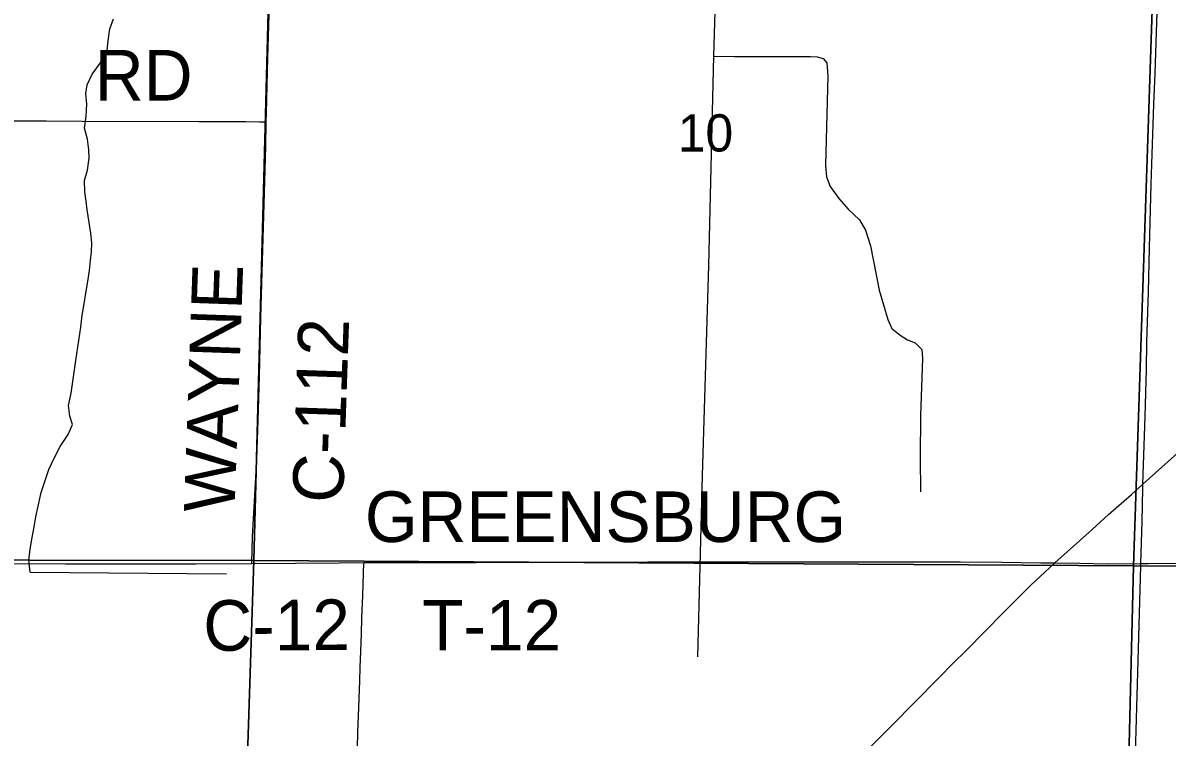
# Model space of a CAD drawing. Extents: x 1443599 to 1910620, y 1028088 to 1361369.
# Drawn here: x 1698953 to 1705737, y 1206877 to 1211112 of the extents above; entities that cross this region are included whole.
import ezdxf

# ---------------------------------------------------------------- set-up
doc = ezdxf.new("R2010")
doc.units = 0
for name, color, linetype in [('GM_X_County_Road', 7, 'Continuous'), ('GM_X_County_Road_Text', 7, 'Continuous'), ('GM_X_Minor_River', 7, 'Continuous'), ('GM_X_Section', 7, 'Continuous'), ('GM_X_Section_Text', 7, 'Continuous'), ('GM_X_State_Route', 7, 'Continuous'), ('GM_X_Township_Road', 7, 'Continuous'), ('GM_X_Township_Road_Text', 7, 'Continuous')]:
    doc.layers.add(name, color=color, linetype=linetype)

msp = doc.modelspace()

# ---------------------------------------------------------------- linework, layer by layer
at = {"layer": 'GM_X_County_Road'}
for points in [[(1700395.8, 1210524.2), (1700397, 1210575.8), (1700405, 1210904), (1700426.5, 1211609.4), (1700433.2, 1211789.9), (1700435, 1211855)], [(1700310.4, 1207907.1), (1700314.3, 1208066.5), (1700330, 1208345.1), (1700339.2, 1208525.3), (1700347.8, 1208754.8), (1700355.2, 1209017.3), (1700363.5, 1209361.9), (1700380.6, 1209968.9), (1700392.7, 1210378.9), (1700395.8, 1210524.2)], [(1700310.4, 1207907.1), (1700828.8, 1207910.8), (1700974, 1207911.5)], [(1700935.8, 1206812.4), (1700939.1, 1206903.7), (1700944.4, 1207051.9), (1700946.3, 1207105.6), (1700950, 1207210), (1700952.9, 1207290.2), (1700956.3, 1207386.8), (1700959.9, 1207486.8), (1700963.3, 1207584.5), (1700968, 1207716.1), (1700974, 1207911.5)]]:
    msp.add_lwpolyline(points, dxfattribs=at)
at = {"layer": 'GM_X_Minor_River'}
for points in [[(1703059.8, 1211314.1), (1703048.2, 1210915.3), (1703018.3, 1209672.8), (1702980.2, 1208428.5), (1702953, 1207352.4)], [(1698996.5, 1207854.6), (1698987.2, 1207925), (1698995.2, 1207991), (1699007.2, 1208060.8), (1699019.1, 1208122.6), (1699028.8, 1208182.5), (1699042.7, 1208246.3), (1699061.1, 1208328), (1699085.2, 1208397.5), (1699107.2, 1208463), (1699137.2, 1208530.3), (1699173.3, 1208599.4), (1699221.5, 1208670.2), (1699247.3, 1208729.6), (1699230.7, 1208780.3), (1699222.5, 1208842.7), (1699238.7, 1208916.4), (1699246.3, 1208972.3), (1699256.3, 1209040.2), (1699266.4, 1209110.1), (1699296.2, 1209307.8), (1699304.2, 1209377.7), (1699316.2, 1209445.6), (1699326.1, 1209509.4), (1699338.1, 1209577.3), (1699348.1, 1209643.2), (1699353.8, 1209703.2), (1699359.3, 1209755.1), (1699360.8, 1209805.2), (1699356.5, 1209865.5), (1699346.3, 1209928), (1699334.4, 1210002.5), (1699327.9, 1210054.9), (1699319.4, 1210109.3), (1699317.4, 1210177.5), (1699335.2, 1210239.1), (1699345.3, 1210309.1), (1699342.7, 1210359.3), (1699336.5, 1210421.6), (1699318.4, 1210488.3), (1699328.4, 1210558.2), (1699332.5, 1210630.3), (1699326.3, 1210692.6), (1699333.8, 1210744.6), (1699363.8, 1210807.9), (1699413.8, 1210874.6), (1699449.6, 1210931.7), (1699457.8, 1211005.7), (1699467.8, 1211075.6), (1699489.6, 1211135.1)], [(1703048.2, 1210915.3), (1703171.7, 1210911.7), (1703621.9, 1210912.7), (1703662, 1210909.5), (1703697.8, 1210900.5), (1703719.2, 1210875.8), (1703724.9, 1210797.4), (1703711.5, 1210266.3), (1703717.6, 1210198), (1703740, 1210141.1), (1703790.1, 1210069.5), (1703846.5, 1210007.7), (1703912.8, 1209943.6), (1703949.2, 1209882.4), (1703978.6, 1209789.3), (1704029.2, 1209527.1), (1704080.3, 1209353.1), (1704104.9, 1209300.3), (1704153.9, 1209260.7), (1704197.2, 1209231.4), (1704243.2, 1209214.8), (1704281.8, 1209174.8), (1704286.3, 1209122.5), (1704274.5, 1208783.9), (1704273.2, 1208533.3), (1704275.4, 1208330.7)], [(1698996.5, 1207854.6), (1700160.6, 1207844.8)]]:
    msp.add_lwpolyline(points, dxfattribs=at)
at = {"layer": 'GM_X_Section'}
for points in [[(1695189.6, 1213159.4), (1700457.7, 1213141), (1700321.8, 1207924.1), (1695009.7, 1207930.9)], [(1700457.7, 1213141), (1705713.9, 1213136.8), (1705537.7, 1207892.2), (1700321.8, 1207924.1)], [(1705713.9, 1213136.8), (1710968.3, 1213142.5), (1710813.9, 1207877.7), (1705537.7, 1207892.2)], [(1695009.7, 1207930.9), (1700321.8, 1207924.1), (1700149.2, 1202639.6), (1694826.5, 1202590.6)], [(1700321.8, 1207924.1), (1705537.7, 1207892.2), (1705408.9, 1202593.2), (1700149.2, 1202639.6)], [(1705537.7, 1207892.2), (1710813.9, 1207877.7), (1710715.3, 1202600.3), (1705408.9, 1202593.2)]]:
    msp.add_lwpolyline(points, close=True, dxfattribs=at)
at = {"layer": 'GM_X_State_Route'}
for points in [[(1705291.9, 1208107.5), (1705389.9, 1208195.7), (1705525, 1208315.3), (1705593.7, 1208376.8), (1705781.7, 1208545.2), (1706148.5, 1208873.1), (1706331.2, 1209038), (1706441.5, 1209135.9), (1706661, 1209333.5), (1706992.3, 1209627.4), (1707300.6, 1209897.8), (1707879.6, 1210407), (1708150, 1210645.9), (1708306.2, 1210782.6)], [(1704467.1, 1207312.3), (1704547.2, 1207393), (1704765.9, 1207615), (1704928.8, 1207776.7), (1705012, 1207855.6), (1705072.1, 1207909.7), (1705216.7, 1208039.8), (1705291.9, 1208107.5)], [(1703125.6, 1205957.2), (1703381.2, 1206216.1), (1703693, 1206530.5), (1703842.9, 1206682.3), (1703947.2, 1206786.7), (1704108.8, 1206949.8), (1704235.1, 1207078.8), (1704385.3, 1207230), (1704467.1, 1207312.3)]]:
    msp.add_lwpolyline(points, dxfattribs=at)
at = {"layer": 'GM_X_Township_Road'}
for points in [[(1705593.7, 1208376.8), (1705606.4, 1208777.8), (1705613.9, 1209056.5), (1705617.3, 1209220.2), (1705626.3, 1209515.5), (1705632.4, 1209778), (1705642.8, 1210155.2), (1705659, 1210630.7), (1705667, 1210810.9), (1705673.8, 1211057), (1705691.9, 1211581.8), (1705695.5, 1211745.9), (1705698.6, 1211860.6)], [(1698779, 1210531.8), (1699091.2, 1210530.8), (1699304.8, 1210528.4), (1699994.9, 1210527.5), (1700274.2, 1210527.3), (1700356.3, 1210525.2), (1700395.8, 1210524.2)], [(1705581.7, 1207906.1), (1705588.7, 1208154.2), (1705592.9, 1208351.1), (1705593.7, 1208376.8)], [(1698680.7, 1207905.2), (1699205.9, 1207903.2), (1699665.4, 1207903.2), (1699977.4, 1207903.9), (1700310.4, 1207907.1)], [(1700974, 1207911.5), (1701408.1, 1207911.9), (1701638, 1207912.9), (1702262, 1207913.9), (1702656, 1207915.6), (1702902.3, 1207915.4), (1703214.2, 1207915.2), (1703460.6, 1207915.7), (1703723.2, 1207915.4), (1704265.1, 1207915.7), (1704511.3, 1207915.3), (1704757.5, 1207914.2), (1704987.4, 1207910.9), (1705072.1, 1207909.7)], [(1705072.1, 1207909.7), (1705217, 1207907.7), (1705381.2, 1207905.1), (1705581.7, 1207906.1)], [(1705449.4, 1203900.2), (1705449.6, 1203908), (1705453, 1204022.6), (1705460.4, 1204251.6), (1705465.3, 1204366.2), (1705467.9, 1204464.7), (1705468.8, 1204563.1), (1705472, 1204645.1), (1705471.7, 1204661.5), (1705473.1, 1204710.5), (1705479.2, 1204857.9), (1705493.8, 1205185.5), (1705502.7, 1205431.5), (1705516.1, 1205808.9), (1705526.7, 1206087.7), (1705535.7, 1206334.1), (1705548, 1206710.9), (1705558, 1207054.6), (1705568, 1207399.3), (1705581.3, 1207891.8), (1705581.7, 1207906.1)], [(1705581.7, 1207906.1), (1705627.5, 1207906.4), (1705873.9, 1207907.5), (1706169.3, 1207906.6), (1706661.9, 1207904.7), (1706858.9, 1207903.7), (1707072.4, 1207903.2), (1707663.4, 1207901.4), (1708254.6, 1207901.3), (1708550.1, 1207903.4), (1708779.9, 1207902.7), (1708944.2, 1207903.1), (1709091.9, 1207903.5), (1709371, 1207902.9), (1709546.4, 1207901.9)]]:
    msp.add_lwpolyline(points, dxfattribs=at)

# ---------------------------------------------------------------- texts
at = {"layer": 'GM_X_County_Road_Text'}
for s, rotation, p in [('WAYNE', 87.98679, (1700207.2, 1208205.3)), ('C-112', 88.07194, (1700850.4, 1208262.1)), ('C-12', 0.40974, (1700023.3, 1207387.6))]:
    msp.add_text(s, height=300, rotation=rotation, dxfattribs=at).set_placement(p)
at = {"layer": 'GM_X_Section_Text'}
msp.add_text('10', height=221, rotation=0.00001, dxfattribs=at).set_placement((1702835.3, 1210348.9))
at = {"layer": 'GM_X_Township_Road_Text'}
for s, p in [('RD', (1699379.1, 1210651.3)), ('GREENSBURG', (1700980.7, 1208033.5)), ('T-12', (1701319.5, 1207390.3))]:
    msp.add_text(s, height=300, rotation=0.00001, dxfattribs=at).set_placement(p)

doc.saveas('drawing.dxf')
